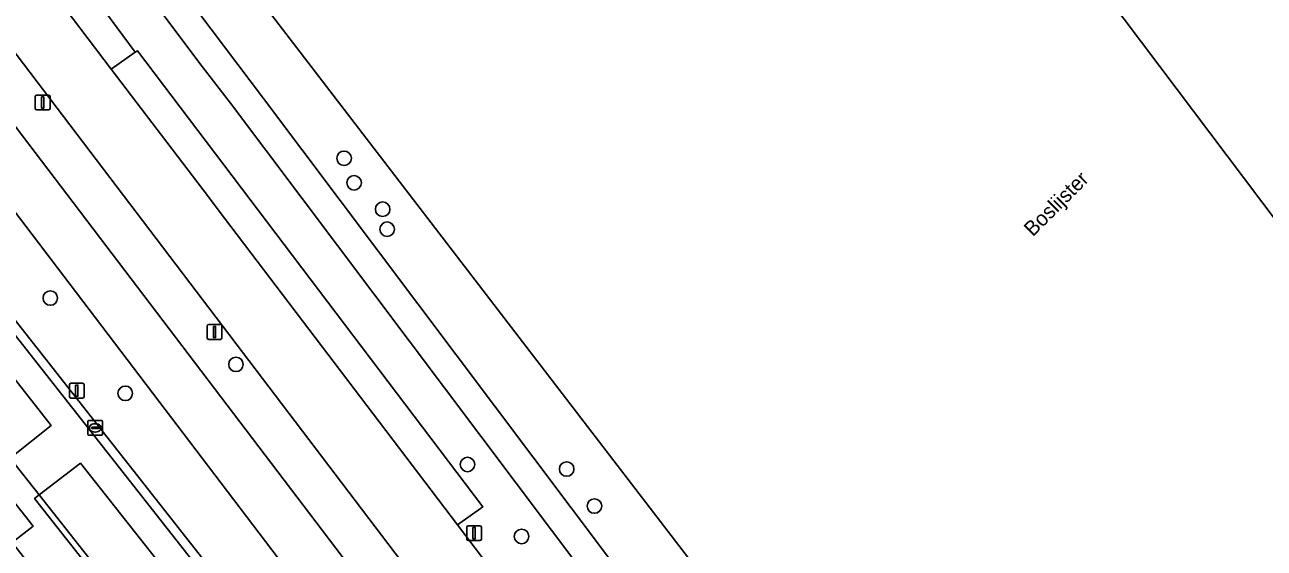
# Model space of a CAD drawing. Extents: x 156661 to 157576, y 383570 to 384425.
# Drawn here: x 157036.8 to 157120.3, y 384004 to 384039.3 of the extents above; entities that cross this region are included whole.
import ezdxf

# ---------------------------------------------------------------- set-up
doc = ezdxf.new("R2010")
doc.units = 0
for name, color, linetype in [('IMGEO_Afsluitpaal', 7, 'Continuous'), ('IMGEO_Berm_groen', 7, 'Continuous'), ('IMGEO_Boom', 7, 'Continuous'), ('IMGEO_Erf', 7, 'Continuous'), ('IMGEO_Fietspad_gesloten', 7, 'Continuous'), ('IMGEO_Groenvoorziening', 7, 'Continuous'), ('IMGEO_Kolk', 7, 'Continuous'), ('IMGEO_Lichtmast', 7, 'Continuous'), ('IMGEO_Muur', 7, 'Continuous'), ('IMGEO_Openbare_ruimte_label', 7, 'Continuous'), ('IMGEO_Pand', 7, 'Continuous'), ('IMGEO_Parkeervlak_gesloten', 7, 'Continuous'), ('IMGEO_Parkeervlak_open', 7, 'Continuous'), ('IMGEO_Rijbaan_lokaal_open', 7, 'Continuous'), ('IMGEO_Voetpad_gesloten', 7, 'Continuous'), ('IMGEO_Voetpad_open', 7, 'Continuous')]:
    doc.layers.add(name, color=color, linetype=linetype)

msp = doc.modelspace()

# ---------------------------------------------------------------- linework, layer by layer
at = {"layer": 'IMGEO_Afsluitpaal'}
for p, q in [((157037.483, 384033.683), (157037.483, 384034.483)), ((157037.483, 384034.483), (157037.483, 384033.683)), ((157037.583, 384034.583), (157038.373, 384034.583)), ((157038.373, 384034.583), (157037.583, 384034.583)), ((157038.473, 384034.483), (157038.473, 384033.683)), ((157038.473, 384033.683), (157038.473, 384034.483)), ((157038.373, 384033.583), (157037.583, 384033.583)), ((157037.583, 384033.583), (157038.373, 384033.583)), ((157066.653, 384005.559), (157067.443, 384005.559)), ((157067.443, 384005.559), (157066.653, 384005.559)), ((157066.553, 384004.659), (157066.553, 384005.459)), ((157066.553, 384005.459), (157066.553, 384004.659)), ((157067.543, 384005.459), (157067.543, 384004.659)), ((157067.543, 384004.659), (157067.543, 384005.459)), ((157067.443, 384004.559), (157066.653, 384004.559)), ((157066.653, 384004.559), (157067.443, 384004.559))]:
    msp.add_line(p, q, dxfattribs=at)
for points in [[(157037.903, 384034.458), (157038.053, 384034.458), (157038.053, 384033.708), (157037.903, 384033.708), (157037.903, 384034.458)], [(157066.973, 384005.434), (157067.123, 384005.434), (157067.123, 384004.684), (157066.973, 384004.684), (157066.973, 384005.434)]]:
    msp.add_lwpolyline(points, dxfattribs=at)
for centre, start, end in [((157037.583, 384034.483), 90, 180), ((157037.583, 384034.483), 90, 180), ((157038.373, 384034.483), 0, 90), ((157038.373, 384034.483), 360, 90), ((157037.583, 384033.683), 180, 270), ((157037.583, 384033.683), 180, 270), ((157038.373, 384033.683), 270, 0), ((157038.373, 384033.683), 270, 0), ((157066.653, 384005.459), 90, 180), ((157066.653, 384005.459), 90, 180), ((157067.443, 384005.459), 0, 90), ((157067.443, 384005.459), 360, 90), ((157066.653, 384004.659), 180, 270), ((157066.653, 384004.659), 180, 270), ((157067.443, 384004.659), 270, 0), ((157067.443, 384004.659), 270, 0)]:
    msp.add_arc(centre, 0.1, start, end, dxfattribs=at)
at = {"layer": 'IMGEO_Berm_groen'}
for points in [[(157022.83, 384054.925), (157020.102, 384058.503), (157014.424, 384065.95), (157012.072, 384064.137), (157061.136, 383999.546), (157065.088, 383994.36), (157067.449, 383996.186), (157062.167, 384003.14)], [(157009.29, 384061.994), (157005.166, 384058.77), (157059.34, 383989.875), (157062.312, 383992.226)], [(157050.635, 384034.033), (157048.731, 384036.511), (157037.008, 384052.138), (157034.658, 384050.365), (157044.213, 384037.466), (157044.358, 384037.568), (157067.634, 384006.822), (157065.932, 384005.612), (157068.869, 384001.744), (157070.607, 384003.001), (157106.45, 383955.782), (157108.373, 383957.2)]]:
    msp.add_lwpolyline(points, close=True, dxfattribs=at)
at = {"layer": 'IMGEO_Boom'}
for centre in [(157058.288, 384030.321), (157058.962, 384028.669), (157060.888, 384026.889), (157061.19, 384025.542), (157038.492, 384020.905), (157051.002, 384016.432), (157043.541, 384014.482), (157066.605, 384009.687), (157073.287, 384009.378), (157075.159, 384006.885), (157070.248, 384004.839)]:
    msp.add_circle(centre, 0.489, dxfattribs=at)
at = {"layer": 'IMGEO_Erf'}
for points in [[(157042.535, 384000.922), (157037.437, 384007.397), (157037.743, 384007.639), (157035.789, 384010.121)], [(157035.684, 384007.648), (157037.347, 384005.534), (157035.932, 384004.421)]]:
    msp.add_lwpolyline(points, dxfattribs=at)
at = {"layer": 'IMGEO_Fietspad_gesloten'}
for points in [[(156992.1, 384084.489), (156997.679, 384077.272), (157008.067, 384063.603), (157009.29, 384061.994), (157062.312, 383992.226), (157063.404, 383990.789), (157089.259, 383956.768)], [(157092.711, 383958.119), (157066.152, 383992.965), (157065.088, 383994.36), (157061.136, 383999.546), (157012.072, 384064.137)]]:
    msp.add_lwpolyline(points, dxfattribs=at)
at = {"layer": 'IMGEO_Groenvoorziening'}
msp.add_lwpolyline([(157075.189, 384135.046), (157079.977, 384129.642), (157085.938, 384121.166), (157092.136, 384111.936), (157093.567, 384107.816), (157092.747, 384099.97), (157089.926, 384085.599), (157084.345, 384074.369), (157087.624, 384070.536), (157154.965, 383981.147), (157118.076, 383955.713), (157048.492, 384046.401), (157047.525, 384049.683), (157043.532, 384046.733), (157050.307, 384037.736), (157052.866, 384034.354), (157120.283, 383944.64), (157124.325, 383946.137), (157128.805, 383949.146), (157133.769, 383943.405), (157129.807, 383939.447), (157125.958, 383936.438), (157125.242, 383934.934), (157125.69, 383934.221)], dxfattribs=at)
for points in [[(157118.076, 383955.713), (157154.965, 383981.147), (157087.624, 384070.536), (157084.345, 384074.369), (157080.513, 384071.09), (157047.525, 384049.683), (157048.492, 384046.401)], [(157033.481, 384018.753), (157030.713, 384016.581), (157035.789, 384010.121), (157038.54, 384012.322)], [(157040.516, 384009.769), (157037.743, 384007.639), (157042.841, 384001.163), (157045.574, 384003.367)]]:
    msp.add_lwpolyline(points, close=True, dxfattribs=at)
at = {"layer": 'IMGEO_Kolk'}
for p, q in [((157041.016, 384011.728), (157041.016, 384012.58)), ((157041.091, 384012.654), (157041.943, 384012.654)), ((157041.275, 384012.148), (157041.275, 384012.16)), ((157041.318, 384012.197), (157041.716, 384012.197)), ((157041.504, 384012.434), (157041.529, 384012.434)), ((157041.759, 384012.16), (157041.759, 384012.148)), ((157042.017, 384012.58), (157042.017, 384011.728)), ((157041.943, 384011.654), (157041.091, 384011.654)), ((157041.713, 384012.111), (157041.315, 384012.111)), ((157041.527, 384011.874), (157041.502, 384011.874))]:
    msp.add_line(p, q, dxfattribs=at)
for points in [[(157041.016, 384011.728), (157041.016, 384012.58)], [(157041.091, 384012.654), (157041.943, 384012.654)], [(157042.017, 384012.58), (157042.017, 384011.728)], [(157041.943, 384011.654), (157041.091, 384011.654)]]:
    msp.add_lwpolyline(points, dxfattribs=at)
for centre, radius, start, end in [((157041.093, 384012.578), 0.0765, 91.55205, 178.44795), ((157041.093, 384012.578), 0.0765, 91.55205, 178.44795), ((157041.315, 384012.157), 0.0403, 85.87752, 175.75265), ((157041.72, 384012.159), 0.0386, 1.73085, 96.63898), ((157041.941, 384012.578), 0.0765, 1.55205, 88.44795), ((157041.941, 384012.578), 0.0765, 1.55205, 88.44795), ((157041.093, 384011.73), 0.0765, 181.55205, 268.44795), ((157041.093, 384011.73), 0.0765, 181.55205, 268.44795), ((157041.312, 384012.147), 0.0366, 178.93798, 274.71019), ((157041.716, 384012.154), 0.043, 264.86636, 352.45326), ((157041.941, 384011.73), 0.0765, 271.55205, 358.44795), ((157041.941, 384011.73), 0.0765, 271.55205, 358.44795)]:
    msp.add_arc(centre, radius, start, end, dxfattribs=at)
for centre, major_axis, ratio, start_param, end_param in [((157041.503, 384012.154), (-0.387, 0.002), 0.722429, 4.712389, 7.853982), ((157041.528, 384012.154), (-0.39, 0.002), 0.717154, 1.570796, 4.712389)]:
    msp.add_ellipse(centre, major_axis=major_axis, ratio=ratio, start_param=start_param, end_param=end_param, dxfattribs=at)
at = {"layer": 'IMGEO_Lichtmast'}
for p, q in [((157049.064, 384018.218), (157049.064, 384019.018)), ((157049.064, 384019.018), (157049.064, 384018.218)), ((157049.164, 384019.118), (157049.954, 384019.118)), ((157049.954, 384019.118), (157049.164, 384019.118)), ((157050.054, 384019.018), (157050.054, 384018.218)), ((157050.054, 384018.218), (157050.054, 384019.018)), ((157049.954, 384018.118), (157049.164, 384018.118)), ((157049.164, 384018.118), (157049.954, 384018.118)), ((157039.781, 384014.261), (157039.781, 384015.061)), ((157039.781, 384015.061), (157039.781, 384014.261)), ((157039.881, 384015.161), (157040.671, 384015.161)), ((157040.671, 384015.161), (157039.881, 384015.161)), ((157040.771, 384015.061), (157040.771, 384014.261)), ((157040.771, 384014.261), (157040.771, 384015.061)), ((157040.671, 384014.161), (157039.881, 384014.161)), ((157039.881, 384014.161), (157040.671, 384014.161))]:
    msp.add_line(p, q, dxfattribs=at)
for points in [[(157049.484, 384018.993), (157049.634, 384018.993), (157049.634, 384018.243), (157049.484, 384018.243), (157049.484, 384018.993)], [(157040.201, 384015.036), (157040.351, 384015.036), (157040.351, 384014.286), (157040.201, 384014.286), (157040.201, 384015.036)]]:
    msp.add_lwpolyline(points, dxfattribs=at)
for centre, start, end in [((157049.164, 384019.018), 90, 180), ((157049.164, 384019.018), 90, 180), ((157049.954, 384019.018), 0, 90), ((157049.954, 384019.018), 360, 90), ((157049.164, 384018.218), 180, 270), ((157049.164, 384018.218), 180, 270), ((157049.954, 384018.218), 270, 0), ((157049.954, 384018.218), 270, 0), ((157039.881, 384015.061), 90, 180), ((157039.881, 384015.061), 90, 180), ((157040.671, 384015.061), 0, 90), ((157040.671, 384015.061), 360, 90), ((157039.881, 384014.261), 180, 270), ((157039.881, 384014.261), 180, 270), ((157040.671, 384014.261), 270, 0), ((157040.671, 384014.261), 270, 0)]:
    msp.add_arc(centre, 0.1, start, end, dxfattribs=at)
at = {"layer": 'IMGEO_Muur'}
msp.add_lwpolyline([(157037.743, 384007.639), (157037.437, 384007.397), (157042.535, 384000.922), (157042.841, 384001.163)], close=True, dxfattribs=at)
at = {"layer": 'IMGEO_Pand'}
msp.add_lwpolyline([(157037.584, 384002.328), (157035.932, 384004.421), (157037.347, 384005.534), (157035.684, 384007.648), (157029.582, 384002.846), (157025.375, 383999.535), (157022.984, 383997.653), (157026.276, 383993.464)], close=True, dxfattribs=at)
at = {"layer": 'IMGEO_Parkeervlak_gesloten'}
msp.add_lwpolyline([(157044.213, 384037.466), (157042.601, 384036.329), (157046.346, 384031.399), (157048.783, 384028.189), (157050.224, 384026.292), (157065.932, 384005.612), (157067.634, 384006.822), (157044.358, 384037.568)], close=True, dxfattribs=at)
at = {"layer": 'IMGEO_Parkeervlak_open'}
msp.add_lwpolyline([(157034.658, 384050.365), (157033.681, 384051.62), (157023.476, 384064.922), (157021.082, 384064.634), (157025.037, 384059.437), (157033.137, 384048.791), (157042.601, 384036.329), (157044.213, 384037.466)], close=True, dxfattribs=at)
at = {"layer": 'IMGEO_Rijbaan_lokaal_open'}
msp.add_lwpolyline([(157022.83, 384054.925), (157062.167, 384003.14), (157067.449, 383996.186), (157068.511, 383994.788), (157101.105, 383951.881), (157104.737, 383954.519), (157068.869, 384001.744), (157065.932, 384005.612), (157050.224, 384026.292), (157048.783, 384028.189), (157046.346, 384031.399), (157042.601, 384036.329), (157033.137, 384048.791)], dxfattribs=at)
at = {"layer": 'IMGEO_Voetpad_gesloten'}
for points in [[(157093.064, 383945.973), (157004.709, 384058.354)], [(157033.481, 384018.753), (157038.54, 384012.322), (157035.789, 384010.121), (157037.743, 384007.639), (157040.516, 384009.769), (157045.574, 384003.367)]]:
    msp.add_lwpolyline(points, dxfattribs=at)
at = {"layer": 'IMGEO_Voetpad_open'}
msp.add_lwpolyline([(157034.658, 384050.365), (157037.008, 384052.138), (157048.731, 384036.511), (157050.635, 384034.033), (157108.373, 383957.2), (157106.45, 383955.782), (157104.737, 383954.519), (157105.699, 383953.252), (157109.313, 383955.948), (157118.349, 383943.924), (157120.283, 383944.64), (157052.866, 384034.354), (157050.307, 384037.736), (157043.532, 384046.733), (157027.895, 384067.5)], dxfattribs=at)
msp.add_lwpolyline([(157059.34, 383989.875), (157005.166, 384058.77), (157004.709, 384058.354), (157093.064, 383945.973), (157093.57, 383946.344), (157060.448, 383988.467)], close=True, dxfattribs=at)

# ---------------------------------------------------------------- texts
at = {"layer": 'IMGEO_Openbare_ruimte_label'}
msp.add_text('Boslijster', height=1, rotation=45, dxfattribs=at).set_placement((157104.703, 384024.999))

doc.saveas('drawing.dxf')
